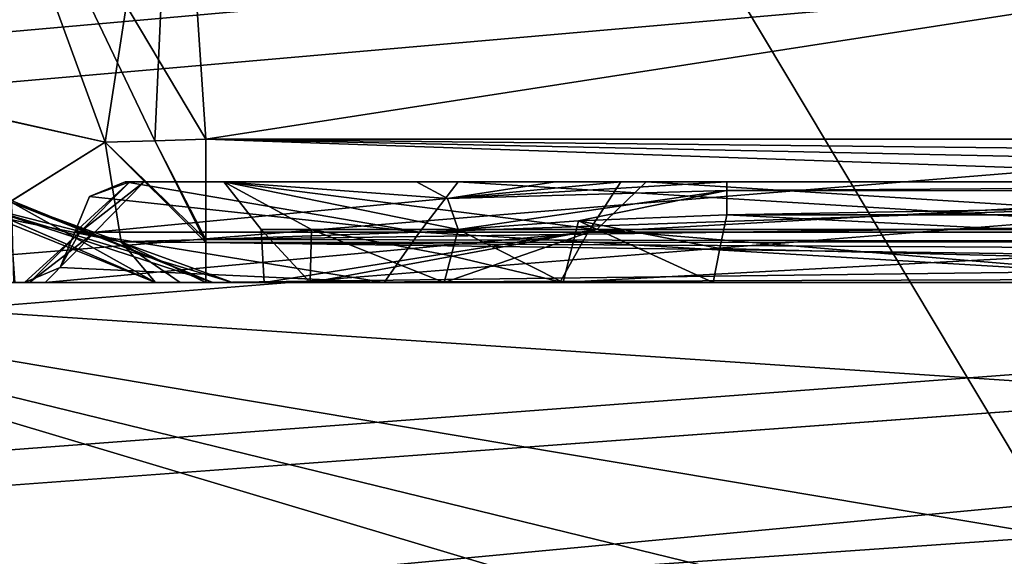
# Model space of a CAD drawing. Header units: inches. Extents: x -10 to 10, y -2.3 to 4.3.
# Tile 485 of 656: x -2.772 to -2.576, y -1.159 to -1.053. Entities that reach past the tile are written whole.
import ezdxf

# ---------------------------------------------------------------- set-up
doc = ezdxf.new("R2010")
doc.units = ezdxf.units.IN
doc.header["$LTSCALE"] = 65.185185
doc.header["$MEASUREMENT"] = 0
for name, color, linetype in [('1047', 7, 'CONTINUOUS'), ('1048', 7, 'CONTINUOUS'), ('10955', 7, 'CONTINUOUS'), ('10964', 7, 'CONTINUOUS'), ('1151', 7, 'CONTINUOUS'), ('11934', 7, 'CONTINUOUS'), ('11946', 7, 'CONTINUOUS'), ('11947', 7, 'CONTINUOUS'), ('11948', 7, 'CONTINUOUS'), ('11949', 7, 'CONTINUOUS'), ('1242', 7, 'CONTINUOUS'), ('12797', 7, 'CONTINUOUS'), ('12798', 7, 'CONTINUOUS'), ('12799', 7, 'CONTINUOUS'), ('12800', 7, 'CONTINUOUS'), ('12801', 7, 'CONTINUOUS'), ('12802', 7, 'CONTINUOUS'), ('12803', 7, 'CONTINUOUS'), ('12804', 7, 'CONTINUOUS'), ('12807', 7, 'CONTINUOUS'), ('12808', 7, 'CONTINUOUS'), ('12809', 7, 'CONTINUOUS'), ('12810', 7, 'CONTINUOUS'), ('12825', 7, 'CONTINUOUS'), ('12826', 7, 'CONTINUOUS'), ('12827', 7, 'CONTINUOUS'), ('12828', 7, 'CONTINUOUS'), ('12829', 7, 'CONTINUOUS'), ('12830', 7, 'CONTINUOUS'), ('12831', 7, 'CONTINUOUS'), ('12832', 7, 'CONTINUOUS'), ('12835', 7, 'CONTINUOUS'), ('12836', 7, 'CONTINUOUS'), ('12837', 7, 'CONTINUOUS'), ('12838', 7, 'CONTINUOUS'), ('1659', 7, 'CONTINUOUS'), ('1664', 7, 'CONTINUOUS'), ('1665', 7, 'CONTINUOUS'), ('1666', 7, 'CONTINUOUS'), ('2371', 7, 'CONTINUOUS'), ('9092', 7, 'CONTINUOUS'), ('9093', 7, 'CONTINUOUS'), ('9094', 7, 'CONTINUOUS'), ('9095', 7, 'CONTINUOUS'), ('9096', 7, 'CONTINUOUS'), ('9097', 7, 'CONTINUOUS'), ('9098', 7, 'CONTINUOUS'), ('9173', 7, 'CONTINUOUS')]:
    doc.layers.add(name, color=color, linetype=linetype)

msp = doc.modelspace()

# ---------------------------------------------------------------- linework, layer by layer
at = {"layer": '1047', "linetype": 'CONTINUOUS'}
for points in [[(-2.10081, -1.105, 3.76837), (-2.86193, -1.105, 3.7639), (-2.86659, -1.105, 3.76837), (-2.10081, -1.105, 3.76837)], [(-2.86193, -1.105, 3.7639), (-2.10081, -1.105, 3.76837), (-2.83861, -1.105, 3.74099), (-2.86193, -1.105, 3.7639)], [(-2.10081, -1.105, 3.76837), (-2.81904, -1.105, 3.7148), (-2.83861, -1.105, 3.74099), (-2.10081, -1.105, 3.76837)], [(-2.81904, -1.105, 3.7148), (-2.10081, -1.105, 3.76837), (-2.78404, -1.105, 3.6809), (-2.81904, -1.105, 3.7148)], [(-2.78404, -1.105, 3.6809), (-2.10081, -1.105, 3.76837), (-2.77289, -1.105, 3.67378), (-2.78404, -1.105, 3.6809)], [(-2.77289, -1.105, 3.67378), (-2.10081, -1.105, 3.76837), (-2.73352, -1.105, 3.65059), (-2.77289, -1.105, 3.67378)], [(-2.74494, -1.105, 3.5077), (-2.72963, -1.105, 3.57837), (-2.74001, -1.105, 3.50641), (-2.74494, -1.105, 3.5077)], [(-2.74001, -1.105, 3.50641), (-2.72963, -1.105, 3.57837), (-2.7349, -1.105, 3.50597), (-2.74001, -1.105, 3.50641)], [(-2.7349, -1.105, 3.50597), (-2.72963, -1.105, 3.57837), (-2.15774, -1.105, 3.65059), (-2.7349, -1.105, 3.50597)], [(-2.15774, -1.105, 3.50597), (-2.7349, -1.105, 3.50597), (-2.15774, -1.105, 3.65059), (-2.15774, -1.105, 3.50597)], [(-2.73352, -1.105, 3.65059), (-2.10081, -1.105, 3.76837), (-2.72963, -1.105, 3.57837), (-2.73352, -1.105, 3.65059)], [(-2.72963, -1.105, 3.57837), (-2.10081, -1.105, 3.76837), (-2.15774, -1.105, 3.65059), (-2.72963, -1.105, 3.57837)]]:
    msp.add_3dface(points, dxfattribs=at)
at = {"layer": '1048', "linetype": 'CONTINUOUS'}
for points in [[(-2.10081, -1.105, -3.7469), (-2.10081, -1.105, -3.76837), (-2.86659, -1.105, -3.76837), (-2.10081, -1.105, -3.7469)], [(-2.10081, -1.105, -3.7469), (-2.86659, -1.105, -3.76837), (-2.11455, -1.105, -3.69974), (-2.10081, -1.105, -3.7469)], [(-2.11455, -1.105, -3.69974), (-2.86659, -1.105, -3.76837), (-2.1328, -1.105, -3.67517), (-2.11455, -1.105, -3.69974)], [(-2.1328, -1.105, -3.67517), (-2.86659, -1.105, -3.76837), (-2.15774, -1.105, -3.65059), (-2.1328, -1.105, -3.67517)], [(-2.15774, -1.105, -3.65059), (-2.86659, -1.105, -3.76837), (-2.15819, -1.105, -3.50599), (-2.15774, -1.105, -3.65059)], [(-2.15819, -1.105, -3.50599), (-2.86659, -1.105, -3.76837), (-2.73352, -1.105, -3.65059), (-2.15819, -1.105, -3.50599)], [(-2.73352, -1.105, -3.65059), (-2.86659, -1.105, -3.76837), (-2.86193, -1.105, -3.7639), (-2.73352, -1.105, -3.65059)], [(-2.83861, -1.105, -3.74099), (-2.73352, -1.105, -3.65059), (-2.86193, -1.105, -3.7639), (-2.83861, -1.105, -3.74099)], [(-2.77311, -1.105, -3.67391), (-2.73352, -1.105, -3.65059), (-2.83861, -1.105, -3.74099), (-2.77311, -1.105, -3.67391)], [(-2.74001, -1.105, -3.50641), (-2.73493, -1.105, -3.50597), (-2.74494, -1.105, -3.5077), (-2.74001, -1.105, -3.50641)], [(-2.74494, -1.105, -3.5077), (-2.73493, -1.105, -3.50597), (-2.72963, -1.105, -3.57837), (-2.74494, -1.105, -3.5077)], [(-2.73493, -1.105, -3.50597), (-2.15819, -1.105, -3.50599), (-2.72963, -1.105, -3.57837), (-2.73493, -1.105, -3.50597)], [(-2.72963, -1.105, -3.57837), (-2.15819, -1.105, -3.50599), (-2.73352, -1.105, -3.65059), (-2.72963, -1.105, -3.57837)]]:
    msp.add_3dface(points, dxfattribs=at)
at = {"layer": '10955', "linetype": 'CONTINUOUS'}
for points in [[(-2.79289, 0.895, 13.9861), (2.79289, 0.895, 13.9861), (-2.79289, -2.305, 13.9861), (-2.79289, 0.895, 13.9861)], [(-2.79289, -2.305, 13.9861), (2.79289, 0.895, 13.9861), (2.79289, -2.305, 13.9861), (-2.79289, -2.305, 13.9861)]]:
    msp.add_3dface(points, dxfattribs=at)
at = {"layer": '10964', "linetype": 'CONTINUOUS'}
for points in [[(-2.79289, -2.305, 14.1431), (2.79289, -2.305, 14.1431), (-2.79289, 0.895, 14.1431), (-2.79289, -2.305, 14.1431)], [(-2.79289, 0.895, 14.1431), (2.79289, -2.305, 14.1431), (2.79289, 0.895, 14.1431), (-2.79289, 0.895, 14.1431)]]:
    msp.add_3dface(points, dxfattribs=at)
at = {"layer": '1151', "linetype": 'CONTINUOUS'}
for points in [[(-8.57837, -1.57343, 4.62775), (8.57837, -1.57343, 4.62775), (-8.52935, -0.63817, 4.57874), (-8.57837, -1.57343, 4.62775)], [(-8.52935, -0.63817, 4.57874), (8.57837, -1.57343, 4.62775), (-7.12257, -0.63817, 4.57874), (-8.52935, -0.63817, 4.57874)], [(-7.12257, -0.63817, 4.57874), (8.57837, -1.57343, 4.62775), (-6.87743, -0.63817, 4.57874), (-7.12257, -0.63817, 4.57874)], [(-6.87743, -0.63817, 4.57874), (8.57837, -1.57343, 4.62775), (-6.10307, -0.63817, 4.57874), (-6.87743, -0.63817, 4.57874)], [(-6.10307, -0.63817, 4.57874), (8.57837, -1.57343, 4.62775), (-5.89693, -0.63817, 4.57874), (-6.10307, -0.63817, 4.57874)], [(-5.89693, -0.63817, 4.57874), (8.57837, -1.57343, 4.62775), (-5.12257, -0.63817, 4.57874), (-5.89693, -0.63817, 4.57874)], [(-5.12257, -0.63817, 4.57874), (8.57837, -1.57343, 4.62775), (-4.87743, -0.63817, 4.57874), (-5.12257, -0.63817, 4.57874)], [(-4.87743, -0.63817, 4.57874), (8.57837, -1.57343, 4.62775), (-4.10307, -0.63817, 4.57874), (-4.87743, -0.63817, 4.57874)], [(8.57837, -1.57343, 4.62775), (-3.89693, -0.63817, 4.57874), (-4.10307, -0.63817, 4.57874), (8.57837, -1.57343, 4.62775)], [(-3.89693, -0.63817, 4.57874), (8.57837, -1.57343, 4.62775), (-3.12257, -0.63817, 4.57874), (-3.89693, -0.63817, 4.57874)], [(-3.12257, -0.63817, 4.57874), (8.57837, -1.57343, 4.62775), (-2.87743, -0.63817, 4.57874), (-3.12257, -0.63817, 4.57874)], [(-2.87743, -0.63817, 4.57874), (8.57837, -1.57343, 4.62775), (-2.10307, -0.63817, 4.57874), (-2.87743, -0.63817, 4.57874)]]:
    msp.add_3dface(points, dxfattribs=at)
at = {"layer": '11934', "linetype": 'CONTINUOUS'}
for points in [[(-2.29298, -1.22838, 4.44433), (-2.31449, -1.57343, 4.42625), (-2.8742, -0.63817, 4.47526), (-2.29298, -1.22838, 4.44433)], [(-2.31449, -1.57343, 4.42625), (-2.82519, -1.57343, 4.42625), (-2.8742, -0.63817, 4.47526), (-2.31449, -1.57343, 4.42625)], [(-2.2697, -0.88341, 4.46241), (-2.29298, -1.22838, 4.44433), (-2.8742, -0.63817, 4.47526), (-2.2697, -0.88341, 4.46241)]]:
    msp.add_3dface(points, dxfattribs=at)
at = {"layer": '11946', "linetype": 'CONTINUOUS'}
for points in [[(-2.77409, -1.08852, 3.64289), (-2.73352, -1.105, 3.65059), (-2.7805, -1.08975, 3.52714), (-2.77409, -1.08852, 3.64289)], [(-2.73352, -1.105, 3.65059), (-2.72963, -1.105, 3.57837), (-2.7805, -1.08975, 3.52714), (-2.73352, -1.105, 3.65059)], [(-2.72963, -1.105, 3.57837), (-2.74494, -1.105, 3.5077), (-2.7805, -1.08975, 3.52714), (-2.72963, -1.105, 3.57837)]]:
    msp.add_3dface(points, dxfattribs=at)
at = {"layer": '11947', "linetype": 'CONTINUOUS'}
msp.add_3dface([(-2.77289, -1.105, 3.67378), (-2.73352, -1.105, 3.65059), (-2.77409, -1.08852, 3.64289), (-2.77289, -1.105, 3.67378)], dxfattribs=at)
at = {"layer": '11948', "linetype": 'CONTINUOUS'}
for points in [[(-2.77818, -1.09165, 3.50823), (-2.75495, -1.07714, 3.4795), (-2.78756, -1.06991, 3.50613), (-2.77818, -1.09165, 3.50823)], [(-2.77818, -1.09165, 3.50823), (-2.75178, -1.09696, 3.48843), (-2.75495, -1.07714, 3.4795), (-2.77818, -1.09165, 3.50823)], [(-2.7805, -1.08975, 3.52714), (-2.74494, -1.105, 3.5077), (-2.77818, -1.09165, 3.50823), (-2.7805, -1.08975, 3.52714)], [(-2.77818, -1.09165, 3.50823), (-2.74494, -1.105, 3.5077), (-2.75178, -1.09696, 3.48843), (-2.77818, -1.09165, 3.50823)]]:
    msp.add_3dface(points, dxfattribs=at)
at = {"layer": '11949', "linetype": 'CONTINUOUS'}
for points in [[(-2.74508, -1.07688, 3.4769), (-2.75495, -1.07714, 3.4795), (-2.7349, -1.09647, 3.48502), (-2.74508, -1.07688, 3.4769)], [(-2.7349, -1.07657, 3.47601), (-2.74508, -1.07688, 3.4769), (-2.7349, -1.09647, 3.48502), (-2.7349, -1.07657, 3.47601)], [(-2.75495, -1.07714, 3.4795), (-2.75178, -1.09696, 3.48843), (-2.7349, -1.09647, 3.48502), (-2.75495, -1.07714, 3.4795)], [(-2.75178, -1.09696, 3.48843), (-2.7349, -1.105, 3.50597), (-2.7349, -1.09647, 3.48502), (-2.75178, -1.09696, 3.48843)], [(-2.74494, -1.105, 3.5077), (-2.7349, -1.105, 3.50597), (-2.75178, -1.09696, 3.48843), (-2.74494, -1.105, 3.5077)], [(-2.74494, -1.105, 3.5077), (-2.74001, -1.105, 3.50641), (-2.7349, -1.105, 3.50597), (-2.74494, -1.105, 3.5077)]]:
    msp.add_3dface(points, dxfattribs=at)
at = {"layer": '1242', "linetype": 'CONTINUOUS'}
for points in [[(-1.89693, -0.63817, -4.57874), (-8.57837, -1.57343, -4.62775), (-1.93761, -0.62096, -4.57784), (-1.89693, -0.63817, -4.57874)], [(-1.93761, -0.62096, -4.57784), (-8.57837, -1.57343, -4.62775), (-2.10307, -0.63817, -4.57874), (-1.93761, -0.62096, -4.57784)], [(8.57837, -1.57343, -4.62775), (-8.57837, -1.57343, -4.62775), (8.52935, -0.63817, -4.57874), (8.57837, -1.57343, -4.62775)], [(5.89693, -0.63817, -4.57874), (-8.57837, -1.57343, -4.62775), (5.12257, -0.63817, -4.57874), (5.89693, -0.63817, -4.57874)], [(-8.57837, -1.57343, -4.62775), (5.89693, -0.63817, -4.57874), (6.10307, -0.63817, -4.57874), (-8.57837, -1.57343, -4.62775)], [(5.12257, -0.63817, -4.57874), (-8.57837, -1.57343, -4.62775), (4.87743, -0.63817, -4.57874), (5.12257, -0.63817, -4.57874)], [(4.87743, -0.63817, -4.57874), (-8.57837, -1.57343, -4.62775), (4.10307, -0.63817, -4.57874), (4.87743, -0.63817, -4.57874)], [(4.10307, -0.63817, -4.57874), (-8.57837, -1.57343, -4.62775), (3.89693, -0.63817, -4.57874), (4.10307, -0.63817, -4.57874)], [(3.89693, -0.63817, -4.57874), (-8.57837, -1.57343, -4.62775), (3.12257, -0.63817, -4.57874), (3.89693, -0.63817, -4.57874)], [(3.12257, -0.63817, -4.57874), (-8.57837, -1.57343, -4.62775), (2.87743, -0.63817, -4.57874), (3.12257, -0.63817, -4.57874)], [(2.87743, -0.63817, -4.57874), (-8.57837, -1.57343, -4.62775), (2.10307, -0.63817, -4.57874), (2.87743, -0.63817, -4.57874)], [(2.10307, -0.63817, -4.57874), (-8.57837, -1.57343, -4.62775), (1.89693, -0.63817, -4.57874), (2.10307, -0.63817, -4.57874)], [(1.89693, -0.63817, -4.57874), (-8.57837, -1.57343, -4.62775), (-1.89693, -0.63817, -4.57874), (1.89693, -0.63817, -4.57874)], [(-2.10307, -0.63817, -4.57874), (-8.57837, -1.57343, -4.62775), (-2.87743, -0.63817, -4.57874), (-2.10307, -0.63817, -4.57874)], [(8.52935, -0.63817, -4.57874), (-8.57837, -1.57343, -4.62775), (7.12257, -0.63817, -4.57874), (8.52935, -0.63817, -4.57874)], [(7.12257, -0.63817, -4.57874), (-8.57837, -1.57343, -4.62775), (6.87743, -0.63817, -4.57874), (7.12257, -0.63817, -4.57874)], [(6.87743, -0.63817, -4.57874), (-8.57837, -1.57343, -4.62775), (6.10307, -0.63817, -4.57874), (6.87743, -0.63817, -4.57874)]]:
    msp.add_3dface(points, dxfattribs=at)
at = {"layer": '12797', "linetype": 'CONTINUOUS'}
for points in [[(-2.7139, -1.09448, 1.73479), (-2.68478, -1.09448, 1.67452), (-2.73137, -1.085, 1.83503), (-2.7139, -1.09448, 1.73479)], [(-2.73137, -1.085, 1.83503), (-2.68478, -1.09448, 1.67452), (-2.68688, -1.08832, 1.67308), (-2.73137, -1.085, 1.83503)], [(-2.72391, -1.09448, 1.80097), (-2.7139, -1.09448, 1.73479), (-2.73137, -1.085, 1.83503), (-2.72391, -1.09448, 1.80097)], [(-2.65717, -1.09448, 1.96045), (-2.72391, -1.09448, 1.80097), (-2.73137, -1.085, 1.83503), (-2.65717, -1.09448, 1.96045)], [(-2.64738, -1.085, 1.98252), (-2.65717, -1.09448, 1.96045), (-2.73137, -1.085, 1.83503), (-2.64738, -1.085, 1.98252)], [(-2.69302, -1.085, 1.66888), (-2.73137, -1.085, 1.83503), (-2.68688, -1.08832, 1.67308), (-2.69302, -1.085, 1.66888)], [(-2.49674, -1.09448, 2.02486), (-2.65717, -1.09448, 1.96045), (-2.64738, -1.085, 1.98252), (-2.49674, -1.09448, 2.02486)], [(-2.48577, -1.085, 2.0344), (-2.49674, -1.09448, 2.02486), (-2.64738, -1.085, 1.98252), (-2.48577, -1.085, 2.0344)]]:
    msp.add_3dface(points, dxfattribs=at)
at = {"layer": '12798', "linetype": 'CONTINUOUS'}
for points in [[(-2.7139, -1.09448, 1.73479), (-2.72391, -1.09448, 1.80097), (-2.71421, -1.105, 1.73772), (-2.7139, -1.09448, 1.73479)], [(-2.72391, -1.09448, 1.80097), (-2.65717, -1.09448, 1.96045), (-2.72336, -1.105, 1.80097), (-2.72391, -1.09448, 1.80097)], [(-2.72391, -1.09448, 1.80097), (-2.72336, -1.105, 1.80097), (-2.71421, -1.105, 1.73772), (-2.72391, -1.09448, 1.80097)], [(-2.72336, -1.105, 1.80097), (-2.65717, -1.09448, 1.96045), (-2.71421, -1.105, 1.86423), (-2.72336, -1.105, 1.80097)], [(-2.68753, -1.105, 1.67964), (-2.7139, -1.09448, 1.73479), (-2.71421, -1.105, 1.73772), (-2.68753, -1.105, 1.67964)], [(-2.71421, -1.105, 1.86423), (-2.65717, -1.09448, 1.96045), (-2.68753, -1.105, 1.92231), (-2.71421, -1.105, 1.86423)], [(-2.68478, -1.09448, 1.67452), (-2.7139, -1.09448, 1.73479), (-2.68617, -1.09972, 1.67707), (-2.68478, -1.09448, 1.67452)], [(-2.68617, -1.09972, 1.67707), (-2.7139, -1.09448, 1.73479), (-2.68753, -1.105, 1.67964), (-2.68617, -1.09972, 1.67707)], [(-2.68753, -1.105, 1.92231), (-2.65717, -1.09448, 1.96045), (-2.53092, -1.105, 2.02214), (-2.68753, -1.105, 1.92231)], [(-2.65717, -1.09448, 1.96045), (-2.49674, -1.09448, 2.02486), (-2.53092, -1.105, 2.02214), (-2.65717, -1.09448, 1.96045)]]:
    msp.add_3dface(points, dxfattribs=at)
at = {"layer": '12799', "linetype": 'CONTINUOUS'}
for points in [[(-2.72336, -1.105, 1.80097), (-2.71421, -1.105, 1.86423), (-2.771, -1.105, 1.79903), (-2.72336, -1.105, 1.80097)], [(-2.76997, -1.105, 1.77539), (-2.72336, -1.105, 1.80097), (-2.771, -1.105, 1.79903), (-2.76997, -1.105, 1.77539)], [(-2.71421, -1.105, 1.86423), (-2.68753, -1.105, 1.92231), (-2.771, -1.105, 1.79903), (-2.71421, -1.105, 1.86423)], [(-2.771, -1.105, 1.79903), (-2.68753, -1.105, 1.92231), (-2.69946, -1.105, 1.98243), (-2.771, -1.105, 1.79903)], [(-2.76688, -1.105, 1.75194), (-2.72336, -1.105, 1.80097), (-2.76997, -1.105, 1.77539), (-2.76688, -1.105, 1.75194)], [(-2.71421, -1.105, 1.73772), (-2.72336, -1.105, 1.80097), (-2.76688, -1.105, 1.75194), (-2.71421, -1.105, 1.73772)], [(-2.66455, -1.105, 1.58375), (-2.71421, -1.105, 1.73772), (-2.76688, -1.105, 1.75194), (-2.66455, -1.105, 1.58375)], [(-2.68753, -1.105, 1.67964), (-2.71421, -1.105, 1.73772), (-2.66455, -1.105, 1.58375), (-2.68753, -1.105, 1.67964)], [(-2.68753, -1.105, 1.92231), (-2.53092, -1.105, 2.02214), (-2.69946, -1.105, 1.98243), (-2.68753, -1.105, 1.92231)], [(-2.69946, -1.105, 1.98243), (-2.53092, -1.105, 2.02214), (-2.52364, -1.105, 2.06892), (-2.69946, -1.105, 1.98243)], [(-2.68753, -1.105, 1.67964), (-2.66455, -1.105, 1.58375), (-2.66388, -1.105, 1.65741), (-2.68753, -1.105, 1.67964)], [(-2.47636, -1.105, 1.52913), (-2.30054, -1.105, 1.61563), (-2.66455, -1.105, 1.58375), (-2.47636, -1.105, 1.52913)], [(-2.66455, -1.105, 1.58375), (-2.30054, -1.105, 1.61563), (-2.36597, -1.105, 1.64948), (-2.66455, -1.105, 1.58375)], [(-2.66388, -1.105, 1.65741), (-2.66455, -1.105, 1.58375), (-2.63403, -1.105, 1.64948), (-2.66388, -1.105, 1.65741)], [(-2.63403, -1.105, 1.64948), (-2.66455, -1.105, 1.58375), (-2.36597, -1.105, 1.64948), (-2.63403, -1.105, 1.64948)]]:
    msp.add_3dface(points, dxfattribs=at)
at = {"layer": '12800', "linetype": 'CONTINUOUS'}
for points in [[(-2.76997, -1.105, 1.77539), (-2.771, -1.105, 1.79903), (-2.76001, -1.095, 1.77626), (-2.76997, -1.105, 1.77539)], [(-2.76001, -1.095, 1.77626), (-2.771, -1.105, 1.79903), (-2.76393, -1.10207, 1.79903), (-2.76001, -1.095, 1.77626)], [(-2.76688, -1.105, 1.75194), (-2.76997, -1.105, 1.77539), (-2.75703, -1.095, 1.75368), (-2.76688, -1.105, 1.75194)], [(-2.75703, -1.095, 1.75368), (-2.76997, -1.105, 1.77539), (-2.76001, -1.095, 1.77626), (-2.75703, -1.095, 1.75368)], [(-2.66455, -1.105, 1.58375), (-2.76688, -1.105, 1.75194), (-2.65887, -1.095, 1.59195), (-2.66455, -1.105, 1.58375)], [(-2.65887, -1.095, 1.59195), (-2.76688, -1.105, 1.75194), (-2.75703, -1.095, 1.75368), (-2.65887, -1.095, 1.59195)], [(-2.761, -1.095, 1.79903), (-2.76001, -1.095, 1.77626), (-2.76393, -1.10207, 1.79903), (-2.761, -1.095, 1.79903)], [(-2.47636, -1.105, 1.52913), (-2.66455, -1.105, 1.58375), (-2.47724, -1.095, 1.53902), (-2.47636, -1.105, 1.52913)], [(-2.47724, -1.095, 1.53902), (-2.66455, -1.105, 1.58375), (-2.65887, -1.095, 1.59195), (-2.47724, -1.095, 1.53902)]]:
    msp.add_3dface(points, dxfattribs=at)
at = {"layer": '12801', "linetype": 'CONTINUOUS'}
for points in [[(-2.69946, -1.105, 1.98243), (-2.761, -1.095, 1.79903), (-2.76393, -1.10207, 1.79903), (-2.69946, -1.105, 1.98243)], [(-2.761, -1.095, 1.79903), (-2.69946, -1.105, 1.98243), (-2.69243, -1.095, 1.97535), (-2.761, -1.095, 1.79903)], [(-2.69946, -1.105, 1.98243), (-2.52364, -1.105, 2.06892), (-2.69243, -1.095, 1.97535), (-2.69946, -1.105, 1.98243)], [(-2.69243, -1.095, 1.97535), (-2.52364, -1.105, 2.06892), (-2.52276, -1.095, 2.05903), (-2.69243, -1.095, 1.97535)], [(-2.771, -1.105, 1.79903), (-2.69946, -1.105, 1.98243), (-2.76393, -1.10207, 1.79903), (-2.771, -1.105, 1.79903)]]:
    msp.add_3dface(points, dxfattribs=at)
at = {"layer": '12802', "linetype": 'CONTINUOUS'}
for points in [[(-2.75807, -1.08793, 1.79903), (-2.69243, -1.095, 1.97535), (-2.751, -1.085, 1.79903), (-2.75807, -1.08793, 1.79903)], [(-2.751, -1.085, 1.79903), (-2.69243, -1.095, 1.97535), (-2.68473, -1.085, 1.9689), (-2.751, -1.085, 1.79903)], [(-2.69243, -1.095, 1.97535), (-2.52276, -1.095, 2.05903), (-2.68473, -1.085, 1.9689), (-2.69243, -1.095, 1.97535)], [(-2.68473, -1.085, 1.9689), (-2.52276, -1.095, 2.05903), (-2.52187, -1.085, 2.049), (-2.68473, -1.085, 1.9689)], [(-2.761, -1.095, 1.79903), (-2.69243, -1.095, 1.97535), (-2.75807, -1.08793, 1.79903), (-2.761, -1.095, 1.79903)]]:
    msp.add_3dface(points, dxfattribs=at)
at = {"layer": '12803', "linetype": 'CONTINUOUS'}
for points in [[(-2.76001, -1.095, 1.77626), (-2.761, -1.095, 1.79903), (-2.75004, -1.085, 1.77714), (-2.76001, -1.095, 1.77626)], [(-2.761, -1.095, 1.79903), (-2.75807, -1.08793, 1.79903), (-2.75004, -1.085, 1.77714), (-2.761, -1.095, 1.79903)], [(-2.75703, -1.095, 1.75368), (-2.76001, -1.095, 1.77626), (-2.74718, -1.085, 1.75541), (-2.75703, -1.095, 1.75368)], [(-2.74718, -1.085, 1.75541), (-2.76001, -1.095, 1.77626), (-2.75004, -1.085, 1.77714), (-2.74718, -1.085, 1.75541)], [(-2.75807, -1.08793, 1.79903), (-2.751, -1.085, 1.79903), (-2.75004, -1.085, 1.77714), (-2.75807, -1.08793, 1.79903)], [(-2.65887, -1.095, 1.59195), (-2.75703, -1.095, 1.75368), (-2.65242, -1.085, 1.59964), (-2.65887, -1.095, 1.59195)], [(-2.65242, -1.085, 1.59964), (-2.75703, -1.095, 1.75368), (-2.74718, -1.085, 1.75541), (-2.65242, -1.085, 1.59964)], [(-2.47724, -1.095, 1.53902), (-2.65887, -1.095, 1.59195), (-2.47813, -1.085, 1.54905), (-2.47724, -1.095, 1.53902)], [(-2.47813, -1.085, 1.54905), (-2.65887, -1.095, 1.59195), (-2.65242, -1.085, 1.59964), (-2.47813, -1.085, 1.54905)]]:
    msp.add_3dface(points, dxfattribs=at)
at = {"layer": '12804', "linetype": 'CONTINUOUS'}
for points in [[(-2.73137, -1.085, 1.83503), (-2.69302, -1.085, 1.66888), (-2.751, -1.085, 1.79903), (-2.73137, -1.085, 1.83503)], [(-2.73137, -1.085, 1.83503), (-2.751, -1.085, 1.79903), (-2.68473, -1.085, 1.9689), (-2.73137, -1.085, 1.83503)], [(-2.751, -1.085, 1.79903), (-2.69302, -1.085, 1.66888), (-2.75004, -1.085, 1.77714), (-2.751, -1.085, 1.79903)], [(-2.69302, -1.085, 1.66888), (-2.74718, -1.085, 1.75541), (-2.75004, -1.085, 1.77714), (-2.69302, -1.085, 1.66888)], [(-2.69302, -1.085, 1.66888), (-2.65242, -1.085, 1.59964), (-2.74718, -1.085, 1.75541), (-2.69302, -1.085, 1.66888)], [(-2.64738, -1.085, 1.98252), (-2.73137, -1.085, 1.83503), (-2.68473, -1.085, 1.9689), (-2.64738, -1.085, 1.98252)], [(-2.65242, -1.085, 1.59964), (-2.69302, -1.085, 1.66888), (-2.66547, -1.085, 1.64401), (-2.65242, -1.085, 1.59964)], [(-2.64738, -1.085, 1.98252), (-2.68473, -1.085, 1.9689), (-2.52187, -1.085, 2.049), (-2.64738, -1.085, 1.98252)], [(-2.63131, -1.085, 1.6352), (-2.65242, -1.085, 1.59964), (-2.66547, -1.085, 1.64401), (-2.63131, -1.085, 1.6352)], [(-2.31527, -1.085, 1.62915), (-2.47813, -1.085, 1.54905), (-2.65242, -1.085, 1.59964), (-2.31527, -1.085, 1.62915)], [(-2.31527, -1.085, 1.62915), (-2.65242, -1.085, 1.59964), (-2.63131, -1.085, 1.6352), (-2.31527, -1.085, 1.62915)], [(-2.48577, -1.085, 2.0344), (-2.64738, -1.085, 1.98252), (-2.52187, -1.085, 2.049), (-2.48577, -1.085, 2.0344)], [(-2.36869, -1.085, 1.6352), (-2.31527, -1.085, 1.62915), (-2.63131, -1.085, 1.6352), (-2.36869, -1.085, 1.6352)]]:
    msp.add_3dface(points, dxfattribs=at)
at = {"layer": '12807', "linetype": 'CONTINUOUS'}
for points in [[(-2.6327, -1.09828, 1.64703), (-2.36597, -1.105, 1.64948), (-2.63131, -1.09158, 1.64459), (-2.6327, -1.09828, 1.64703)], [(-2.36597, -1.105, 1.64948), (-2.36869, -1.09158, 1.64459), (-2.63131, -1.09158, 1.64459), (-2.36597, -1.105, 1.64948)], [(-2.63403, -1.105, 1.64948), (-2.36597, -1.105, 1.64948), (-2.6327, -1.09828, 1.64703), (-2.63403, -1.105, 1.64948)]]:
    msp.add_3dface(points, dxfattribs=at)
at = {"layer": '12808', "linetype": 'CONTINUOUS'}
for points in [[(-2.6327, -1.09828, 1.64703), (-2.63131, -1.09158, 1.64459), (-2.66081, -1.0928, 1.65255), (-2.6327, -1.09828, 1.64703)], [(-2.68478, -1.09448, 1.67452), (-2.68617, -1.09972, 1.67707), (-2.66388, -1.105, 1.65741), (-2.68478, -1.09448, 1.67452)], [(-2.68478, -1.09448, 1.67452), (-2.66388, -1.105, 1.65741), (-2.66081, -1.0928, 1.65255), (-2.68478, -1.09448, 1.67452)], [(-2.66388, -1.105, 1.65741), (-2.63403, -1.105, 1.64948), (-2.66081, -1.0928, 1.65255), (-2.66388, -1.105, 1.65741)], [(-2.63403, -1.105, 1.64948), (-2.6327, -1.09828, 1.64703), (-2.66081, -1.0928, 1.65255), (-2.63403, -1.105, 1.64948)], [(-2.68617, -1.09972, 1.67707), (-2.68753, -1.105, 1.67964), (-2.66388, -1.105, 1.65741), (-2.68617, -1.09972, 1.67707)]]:
    msp.add_3dface(points, dxfattribs=at)
at = {"layer": '12809', "linetype": 'CONTINUOUS'}
for points in [[(-2.69302, -1.085, 1.66888), (-2.68688, -1.08832, 1.67308), (-2.66547, -1.085, 1.64401), (-2.69302, -1.085, 1.66888)], [(-2.68688, -1.08832, 1.67308), (-2.63131, -1.085, 1.6352), (-2.66547, -1.085, 1.64401), (-2.68688, -1.08832, 1.67308)], [(-2.63131, -1.085, 1.6352), (-2.68688, -1.08832, 1.67308), (-2.63131, -1.08677, 1.64088), (-2.63131, -1.085, 1.6352)], [(-2.68688, -1.08832, 1.67308), (-2.68478, -1.09448, 1.67452), (-2.63131, -1.08677, 1.64088), (-2.68688, -1.08832, 1.67308)], [(-2.68478, -1.09448, 1.67452), (-2.66081, -1.0928, 1.65255), (-2.63131, -1.08677, 1.64088), (-2.68478, -1.09448, 1.67452)], [(-2.66081, -1.0928, 1.65255), (-2.63131, -1.09158, 1.64459), (-2.63131, -1.08677, 1.64088), (-2.66081, -1.0928, 1.65255)]]:
    msp.add_3dface(points, dxfattribs=at)
at = {"layer": '12810', "linetype": 'CONTINUOUS'}
for points in [[(-2.36869, -1.085, 1.6352), (-2.63131, -1.085, 1.6352), (-2.63131, -1.08677, 1.64088), (-2.36869, -1.085, 1.6352)], [(-2.36869, -1.08685, 1.641), (-2.36869, -1.085, 1.6352), (-2.63131, -1.08677, 1.64088), (-2.36869, -1.08685, 1.641)], [(-2.63131, -1.09158, 1.64459), (-2.36869, -1.08685, 1.641), (-2.63131, -1.08677, 1.64088), (-2.63131, -1.09158, 1.64459)], [(-2.36869, -1.09158, 1.64459), (-2.36869, -1.08685, 1.641), (-2.63131, -1.09158, 1.64459), (-2.36869, -1.09158, 1.64459)]]:
    msp.add_3dface(points, dxfattribs=at)
at = {"layer": '12825', "linetype": 'CONTINUOUS'}
for points in [[(-2.7139, -1.09448, -1.86521), (-2.68478, -1.09448, -1.92548), (-2.73137, -1.085, -1.76497), (-2.7139, -1.09448, -1.86521)], [(-2.73137, -1.085, -1.76497), (-2.68478, -1.09448, -1.92548), (-2.68688, -1.08832, -1.92692), (-2.73137, -1.085, -1.76497)], [(-2.72391, -1.09448, -1.79903), (-2.7139, -1.09448, -1.86521), (-2.73137, -1.085, -1.76497), (-2.72391, -1.09448, -1.79903)], [(-2.65717, -1.09448, -1.63955), (-2.72391, -1.09448, -1.79903), (-2.73137, -1.085, -1.76497), (-2.65717, -1.09448, -1.63955)], [(-2.64738, -1.085, -1.61748), (-2.65717, -1.09448, -1.63955), (-2.73137, -1.085, -1.76497), (-2.64738, -1.085, -1.61748)], [(-2.69302, -1.085, -1.93112), (-2.73137, -1.085, -1.76497), (-2.68688, -1.08832, -1.92692), (-2.69302, -1.085, -1.93112)], [(-2.49674, -1.09448, -1.57514), (-2.65717, -1.09448, -1.63955), (-2.64738, -1.085, -1.61748), (-2.49674, -1.09448, -1.57514)], [(-2.48577, -1.085, -1.5656), (-2.49674, -1.09448, -1.57514), (-2.64738, -1.085, -1.61748), (-2.48577, -1.085, -1.5656)]]:
    msp.add_3dface(points, dxfattribs=at)
at = {"layer": '12826', "linetype": 'CONTINUOUS'}
for points in [[(-2.7139, -1.09448, -1.86521), (-2.72391, -1.09448, -1.79903), (-2.71421, -1.105, -1.86228), (-2.7139, -1.09448, -1.86521)], [(-2.72391, -1.09448, -1.79903), (-2.65717, -1.09448, -1.63955), (-2.72336, -1.105, -1.79903), (-2.72391, -1.09448, -1.79903)], [(-2.72391, -1.09448, -1.79903), (-2.72336, -1.105, -1.79903), (-2.71421, -1.105, -1.86228), (-2.72391, -1.09448, -1.79903)], [(-2.72336, -1.105, -1.79903), (-2.65717, -1.09448, -1.63955), (-2.71421, -1.105, -1.73577), (-2.72336, -1.105, -1.79903)], [(-2.68753, -1.105, -1.92036), (-2.7139, -1.09448, -1.86521), (-2.71421, -1.105, -1.86228), (-2.68753, -1.105, -1.92036)], [(-2.71421, -1.105, -1.73577), (-2.65717, -1.09448, -1.63955), (-2.68753, -1.105, -1.67769), (-2.71421, -1.105, -1.73577)], [(-2.68478, -1.09448, -1.92548), (-2.7139, -1.09448, -1.86521), (-2.68617, -1.09972, -1.92293), (-2.68478, -1.09448, -1.92548)], [(-2.68617, -1.09972, -1.92293), (-2.7139, -1.09448, -1.86521), (-2.68753, -1.105, -1.92036), (-2.68617, -1.09972, -1.92293)], [(-2.68753, -1.105, -1.67769), (-2.65717, -1.09448, -1.63955), (-2.53092, -1.105, -1.57786), (-2.68753, -1.105, -1.67769)], [(-2.65717, -1.09448, -1.63955), (-2.49674, -1.09448, -1.57514), (-2.53092, -1.105, -1.57786), (-2.65717, -1.09448, -1.63955)]]:
    msp.add_3dface(points, dxfattribs=at)
at = {"layer": '12827', "linetype": 'CONTINUOUS'}
for points in [[(-2.72336, -1.105, -1.79903), (-2.71421, -1.105, -1.73577), (-2.771, -1.105, -1.79903), (-2.72336, -1.105, -1.79903)], [(-2.76997, -1.105, -1.82266), (-2.72336, -1.105, -1.79903), (-2.771, -1.105, -1.79903), (-2.76997, -1.105, -1.82266)], [(-2.71421, -1.105, -1.73577), (-2.68753, -1.105, -1.67769), (-2.771, -1.105, -1.79903), (-2.71421, -1.105, -1.73577)], [(-2.771, -1.105, -1.79903), (-2.68753, -1.105, -1.67769), (-2.69946, -1.105, -1.61563), (-2.771, -1.105, -1.79903)], [(-2.76688, -1.105, -1.84611), (-2.72336, -1.105, -1.79903), (-2.76997, -1.105, -1.82266), (-2.76688, -1.105, -1.84611)], [(-2.71421, -1.105, -1.86228), (-2.72336, -1.105, -1.79903), (-2.76688, -1.105, -1.84611), (-2.71421, -1.105, -1.86228)], [(-2.66455, -1.105, -2.0143), (-2.71421, -1.105, -1.86228), (-2.76688, -1.105, -1.84611), (-2.66455, -1.105, -2.0143)], [(-2.68753, -1.105, -1.92036), (-2.71421, -1.105, -1.86228), (-2.66455, -1.105, -2.0143), (-2.68753, -1.105, -1.92036)], [(-2.68753, -1.105, -1.67769), (-2.53092, -1.105, -1.57786), (-2.69946, -1.105, -1.61563), (-2.68753, -1.105, -1.67769)], [(-2.69946, -1.105, -1.61563), (-2.53092, -1.105, -1.57786), (-2.52364, -1.105, -1.52913), (-2.69946, -1.105, -1.61563)], [(-2.68753, -1.105, -1.92036), (-2.66455, -1.105, -2.0143), (-2.66388, -1.105, -1.94259), (-2.68753, -1.105, -1.92036)], [(-2.47636, -1.105, -2.06892), (-2.30054, -1.105, -1.98243), (-2.66455, -1.105, -2.0143), (-2.47636, -1.105, -2.06892)], [(-2.66455, -1.105, -2.0143), (-2.30054, -1.105, -1.98243), (-2.36597, -1.105, -1.95052), (-2.66455, -1.105, -2.0143)], [(-2.66388, -1.105, -1.94259), (-2.66455, -1.105, -2.0143), (-2.63403, -1.105, -1.95052), (-2.66388, -1.105, -1.94259)], [(-2.63403, -1.105, -1.95052), (-2.66455, -1.105, -2.0143), (-2.36597, -1.105, -1.95052), (-2.63403, -1.105, -1.95052)]]:
    msp.add_3dface(points, dxfattribs=at)
at = {"layer": '12828', "linetype": 'CONTINUOUS'}
for points in [[(-2.76997, -1.105, -1.82266), (-2.771, -1.105, -1.79903), (-2.76001, -1.095, -1.82179), (-2.76997, -1.105, -1.82266)], [(-2.76001, -1.095, -1.82179), (-2.771, -1.105, -1.79903), (-2.76393, -1.10207, -1.79903), (-2.76001, -1.095, -1.82179)], [(-2.76688, -1.105, -1.84611), (-2.76997, -1.105, -1.82266), (-2.75703, -1.095, -1.84438), (-2.76688, -1.105, -1.84611)], [(-2.75703, -1.095, -1.84438), (-2.76997, -1.105, -1.82266), (-2.76001, -1.095, -1.82179), (-2.75703, -1.095, -1.84438)], [(-2.66455, -1.105, -2.0143), (-2.76688, -1.105, -1.84611), (-2.65887, -1.095, -2.0061), (-2.66455, -1.105, -2.0143)], [(-2.65887, -1.095, -2.0061), (-2.76688, -1.105, -1.84611), (-2.75703, -1.095, -1.84438), (-2.65887, -1.095, -2.0061)], [(-2.761, -1.095, -1.79903), (-2.76001, -1.095, -1.82179), (-2.76393, -1.10207, -1.79903), (-2.761, -1.095, -1.79903)], [(-2.47636, -1.105, -2.06892), (-2.66455, -1.105, -2.0143), (-2.47724, -1.095, -2.05903), (-2.47636, -1.105, -2.06892)], [(-2.47724, -1.095, -2.05903), (-2.66455, -1.105, -2.0143), (-2.65887, -1.095, -2.0061), (-2.47724, -1.095, -2.05903)]]:
    msp.add_3dface(points, dxfattribs=at)
at = {"layer": '12829', "linetype": 'CONTINUOUS'}
for points in [[(-2.69946, -1.105, -1.61563), (-2.761, -1.095, -1.79903), (-2.76393, -1.10207, -1.79903), (-2.69946, -1.105, -1.61563)], [(-2.761, -1.095, -1.79903), (-2.69946, -1.105, -1.61563), (-2.69243, -1.095, -1.6227), (-2.761, -1.095, -1.79903)], [(-2.69946, -1.105, -1.61563), (-2.52364, -1.105, -1.52913), (-2.69243, -1.095, -1.6227), (-2.69946, -1.105, -1.61563)], [(-2.69243, -1.095, -1.6227), (-2.52364, -1.105, -1.52913), (-2.52276, -1.095, -1.53902), (-2.69243, -1.095, -1.6227)], [(-2.771, -1.105, -1.79903), (-2.69946, -1.105, -1.61563), (-2.76393, -1.10207, -1.79903), (-2.771, -1.105, -1.79903)]]:
    msp.add_3dface(points, dxfattribs=at)
at = {"layer": '12830', "linetype": 'CONTINUOUS'}
for points in [[(-2.75807, -1.08793, -1.79903), (-2.69243, -1.095, -1.6227), (-2.751, -1.085, -1.79903), (-2.75807, -1.08793, -1.79903)], [(-2.751, -1.085, -1.79903), (-2.69243, -1.095, -1.6227), (-2.68473, -1.085, -1.62915), (-2.751, -1.085, -1.79903)], [(-2.69243, -1.095, -1.6227), (-2.52276, -1.095, -1.53902), (-2.68473, -1.085, -1.62915), (-2.69243, -1.095, -1.6227)], [(-2.68473, -1.085, -1.62915), (-2.52276, -1.095, -1.53902), (-2.52187, -1.085, -1.54905), (-2.68473, -1.085, -1.62915)], [(-2.761, -1.095, -1.79903), (-2.69243, -1.095, -1.6227), (-2.75807, -1.08793, -1.79903), (-2.761, -1.095, -1.79903)]]:
    msp.add_3dface(points, dxfattribs=at)
at = {"layer": '12831', "linetype": 'CONTINUOUS'}
for points in [[(-2.76001, -1.095, -1.82179), (-2.761, -1.095, -1.79903), (-2.75004, -1.085, -1.82091), (-2.76001, -1.095, -1.82179)], [(-2.761, -1.095, -1.79903), (-2.75807, -1.08793, -1.79903), (-2.75004, -1.085, -1.82091), (-2.761, -1.095, -1.79903)], [(-2.75703, -1.095, -1.84438), (-2.76001, -1.095, -1.82179), (-2.74718, -1.085, -1.84264), (-2.75703, -1.095, -1.84438)], [(-2.74718, -1.085, -1.84264), (-2.76001, -1.095, -1.82179), (-2.75004, -1.085, -1.82091), (-2.74718, -1.085, -1.84264)], [(-2.75807, -1.08793, -1.79903), (-2.751, -1.085, -1.79903), (-2.75004, -1.085, -1.82091), (-2.75807, -1.08793, -1.79903)], [(-2.65887, -1.095, -2.0061), (-2.75703, -1.095, -1.84438), (-2.65242, -1.085, -1.99841), (-2.65887, -1.095, -2.0061)], [(-2.65242, -1.085, -1.99841), (-2.75703, -1.095, -1.84438), (-2.74718, -1.085, -1.84264), (-2.65242, -1.085, -1.99841)], [(-2.47724, -1.095, -2.05903), (-2.65887, -1.095, -2.0061), (-2.47813, -1.085, -2.049), (-2.47724, -1.095, -2.05903)], [(-2.47813, -1.085, -2.049), (-2.65887, -1.095, -2.0061), (-2.65242, -1.085, -1.99841), (-2.47813, -1.085, -2.049)]]:
    msp.add_3dface(points, dxfattribs=at)
at = {"layer": '12832', "linetype": 'CONTINUOUS'}
for points in [[(-2.73137, -1.085, -1.76497), (-2.69302, -1.085, -1.93112), (-2.751, -1.085, -1.79903), (-2.73137, -1.085, -1.76497)], [(-2.73137, -1.085, -1.76497), (-2.751, -1.085, -1.79903), (-2.68473, -1.085, -1.62915), (-2.73137, -1.085, -1.76497)], [(-2.751, -1.085, -1.79903), (-2.69302, -1.085, -1.93112), (-2.75004, -1.085, -1.82091), (-2.751, -1.085, -1.79903)], [(-2.69302, -1.085, -1.93112), (-2.74718, -1.085, -1.84264), (-2.75004, -1.085, -1.82091), (-2.69302, -1.085, -1.93112)], [(-2.69302, -1.085, -1.93112), (-2.65242, -1.085, -1.99841), (-2.74718, -1.085, -1.84264), (-2.69302, -1.085, -1.93112)], [(-2.64738, -1.085, -1.61748), (-2.73137, -1.085, -1.76497), (-2.68473, -1.085, -1.62915), (-2.64738, -1.085, -1.61748)], [(-2.65242, -1.085, -1.99841), (-2.69302, -1.085, -1.93112), (-2.66547, -1.085, -1.95599), (-2.65242, -1.085, -1.99841)], [(-2.64738, -1.085, -1.61748), (-2.68473, -1.085, -1.62915), (-2.52187, -1.085, -1.54905), (-2.64738, -1.085, -1.61748)], [(-2.63131, -1.085, -1.9648), (-2.65242, -1.085, -1.99841), (-2.66547, -1.085, -1.95599), (-2.63131, -1.085, -1.9648)], [(-2.31527, -1.085, -1.9689), (-2.47813, -1.085, -2.049), (-2.65242, -1.085, -1.99841), (-2.31527, -1.085, -1.9689)], [(-2.31527, -1.085, -1.9689), (-2.65242, -1.085, -1.99841), (-2.63131, -1.085, -1.9648), (-2.31527, -1.085, -1.9689)], [(-2.48577, -1.085, -1.5656), (-2.64738, -1.085, -1.61748), (-2.52187, -1.085, -1.54905), (-2.48577, -1.085, -1.5656)], [(-2.36869, -1.085, -1.9648), (-2.31527, -1.085, -1.9689), (-2.63131, -1.085, -1.9648), (-2.36869, -1.085, -1.9648)]]:
    msp.add_3dface(points, dxfattribs=at)
at = {"layer": '12835', "linetype": 'CONTINUOUS'}
for points in [[(-2.6327, -1.09828, -1.95297), (-2.36597, -1.105, -1.95052), (-2.63131, -1.09158, -1.95541), (-2.6327, -1.09828, -1.95297)], [(-2.36597, -1.105, -1.95052), (-2.36869, -1.09158, -1.95541), (-2.63131, -1.09158, -1.95541), (-2.36597, -1.105, -1.95052)], [(-2.63403, -1.105, -1.95052), (-2.36597, -1.105, -1.95052), (-2.6327, -1.09828, -1.95297), (-2.63403, -1.105, -1.95052)]]:
    msp.add_3dface(points, dxfattribs=at)
at = {"layer": '12836', "linetype": 'CONTINUOUS'}
for points in [[(-2.6327, -1.09828, -1.95297), (-2.63131, -1.09158, -1.95541), (-2.66081, -1.0928, -1.94745), (-2.6327, -1.09828, -1.95297)], [(-2.68478, -1.09448, -1.92548), (-2.68617, -1.09972, -1.92293), (-2.66388, -1.105, -1.94259), (-2.68478, -1.09448, -1.92548)], [(-2.68478, -1.09448, -1.92548), (-2.66388, -1.105, -1.94259), (-2.66081, -1.0928, -1.94745), (-2.68478, -1.09448, -1.92548)], [(-2.66388, -1.105, -1.94259), (-2.63403, -1.105, -1.95052), (-2.66081, -1.0928, -1.94745), (-2.66388, -1.105, -1.94259)], [(-2.63403, -1.105, -1.95052), (-2.6327, -1.09828, -1.95297), (-2.66081, -1.0928, -1.94745), (-2.63403, -1.105, -1.95052)], [(-2.68617, -1.09972, -1.92293), (-2.68753, -1.105, -1.92036), (-2.66388, -1.105, -1.94259), (-2.68617, -1.09972, -1.92293)]]:
    msp.add_3dface(points, dxfattribs=at)
at = {"layer": '12837', "linetype": 'CONTINUOUS'}
for points in [[(-2.69302, -1.085, -1.93112), (-2.68688, -1.08832, -1.92692), (-2.66547, -1.085, -1.95599), (-2.69302, -1.085, -1.93112)], [(-2.68688, -1.08832, -1.92692), (-2.63131, -1.085, -1.9648), (-2.66547, -1.085, -1.95599), (-2.68688, -1.08832, -1.92692)], [(-2.63131, -1.085, -1.9648), (-2.68688, -1.08832, -1.92692), (-2.63131, -1.08677, -1.95912), (-2.63131, -1.085, -1.9648)], [(-2.68688, -1.08832, -1.92692), (-2.68478, -1.09448, -1.92548), (-2.63131, -1.08677, -1.95912), (-2.68688, -1.08832, -1.92692)], [(-2.68478, -1.09448, -1.92548), (-2.66081, -1.0928, -1.94745), (-2.63131, -1.08677, -1.95912), (-2.68478, -1.09448, -1.92548)], [(-2.66081, -1.0928, -1.94745), (-2.63131, -1.09158, -1.95541), (-2.63131, -1.08677, -1.95912), (-2.66081, -1.0928, -1.94745)]]:
    msp.add_3dface(points, dxfattribs=at)
at = {"layer": '12838', "linetype": 'CONTINUOUS'}
for points in [[(-2.36869, -1.085, -1.9648), (-2.63131, -1.085, -1.9648), (-2.63131, -1.08677, -1.95912), (-2.36869, -1.085, -1.9648)], [(-2.36869, -1.08685, -1.959), (-2.36869, -1.085, -1.9648), (-2.63131, -1.08677, -1.95912), (-2.36869, -1.08685, -1.959)], [(-2.63131, -1.09158, -1.95541), (-2.36869, -1.08685, -1.959), (-2.63131, -1.08677, -1.95912), (-2.63131, -1.09158, -1.95541)], [(-2.36869, -1.09158, -1.95541), (-2.36869, -1.08685, -1.959), (-2.63131, -1.09158, -1.95541), (-2.36869, -1.09158, -1.95541)]]:
    msp.add_3dface(points, dxfattribs=at)
at = {"layer": '1659', "linetype": 'CONTINUOUS'}
for points in [[(-2.10348, -1.15603, 3.76837), (-2.10081, -1.105, 3.76837), (-2.86659, -1.105, 3.76837), (-2.10348, -1.15603, 3.76837)], [(-2.1145, -1.23109, 3.76837), (-2.10348, -1.15603, 3.76837), (-2.86659, -1.105, 3.76837), (-2.1145, -1.23109, 3.76837)], [(-2.13467, -1.2837, 3.76837), (-2.1145, -1.23109, 3.76837), (-2.86659, -1.105, 3.76837), (-2.13467, -1.2837, 3.76837)], [(-2.17061, -1.31305, 3.76837), (-2.13467, -1.2837, 3.76837), (-2.86659, -1.105, 3.76837), (-2.17061, -1.31305, 3.76837)], [(-2.80989, -1.31305, 3.76837), (-2.17061, -1.31305, 3.76837), (-2.86659, -1.105, 3.76837), (-2.80989, -1.31305, 3.76837)]]:
    msp.add_3dface(points, dxfattribs=at)
at = {"layer": '1664', "linetype": 'CONTINUOUS'}
for points in [[(-2.7349, -1.07657, 3.47601), (-2.7349, -1.09647, 3.48502), (-2.15923, -1.07657, 3.47601), (-2.7349, -1.07657, 3.47601)], [(-2.7349, -1.09647, 3.48502), (-2.14298, -1.08822, 3.47904), (-2.15923, -1.07657, 3.47601), (-2.7349, -1.09647, 3.48502)], [(-2.7349, -1.09647, 3.48502), (-2.1287, -1.0975, 3.48613), (-2.14298, -1.08822, 3.47904), (-2.7349, -1.09647, 3.48502)], [(-2.7349, -1.09647, 3.48502), (-2.7349, -1.105, 3.50597), (-2.1287, -1.0975, 3.48613), (-2.7349, -1.09647, 3.48502)], [(-2.1287, -1.0975, 3.48613), (-2.7349, -1.105, 3.50597), (-2.14242, -1.10301, 3.49522), (-2.1287, -1.0975, 3.48613)], [(-2.7349, -1.105, 3.50597), (-2.15774, -1.105, 3.50597), (-2.14242, -1.10301, 3.49522), (-2.7349, -1.105, 3.50597)]]:
    msp.add_3dface(points, dxfattribs=at)
at = {"layer": '1665', "linetype": 'CONTINUOUS'}
for points in [[(-2.74096, -0.98664, 3.4713), (-2.7349, -1.07657, 3.47601), (-2.15923, -1.07657, 3.47601), (-2.74096, -0.98664, 3.4713)], [(-2.15452, -0.98664, 3.4713), (-2.74096, -0.98664, 3.4713), (-2.15923, -1.07657, 3.47601), (-2.15452, -0.98664, 3.4713)]]:
    msp.add_3dface(points, dxfattribs=at)
at = {"layer": '1666', "linetype": 'CONTINUOUS'}
for points in [[(-2.78734, -0.98864, 3.4935), (-2.7349, -1.07657, 3.47601), (-2.74096, -0.98664, 3.4713), (-2.78734, -0.98864, 3.4935)], [(-2.78756, -1.06991, 3.50613), (-2.75495, -1.07714, 3.4795), (-2.78734, -0.98864, 3.4935), (-2.78756, -1.06991, 3.50613)], [(-2.75495, -1.07714, 3.4795), (-2.74508, -1.07688, 3.4769), (-2.78734, -0.98864, 3.4935), (-2.75495, -1.07714, 3.4795)], [(-2.74508, -1.07688, 3.4769), (-2.7349, -1.07657, 3.47601), (-2.78734, -0.98864, 3.4935), (-2.74508, -1.07688, 3.4769)]]:
    msp.add_3dface(points, dxfattribs=at)
at = {"layer": '2371', "linetype": 'CONTINUOUS'}
for points in [[(-2.86659, -1.105, -3.76837), (-2.10081, -1.105, -3.76837), (-2.86117, -1.17654, -3.76837), (-2.86659, -1.105, -3.76837)], [(-2.86117, -1.17654, -3.76837), (-2.10081, -1.105, -3.76837), (-2.8556, -1.24806, -3.76837), (-2.86117, -1.17654, -3.76837)], [(-2.8556, -1.24806, -3.76837), (-2.10081, -1.105, -3.76837), (-2.85514, -1.25371, -3.76837), (-2.8556, -1.24806, -3.76837)], [(-2.85514, -1.25371, -3.76837), (-2.10081, -1.105, -3.76837), (-2.85473, -1.25851, -3.76837), (-2.85514, -1.25371, -3.76837)], [(-2.85473, -1.25851, -3.76837), (-2.10081, -1.105, -3.76837), (-2.85328, -1.26759, -3.76837), (-2.85473, -1.25851, -3.76837)], [(-2.85328, -1.26759, -3.76837), (-2.10081, -1.105, -3.76837), (-2.85075, -1.27442, -3.76837), (-2.85328, -1.26759, -3.76837)], [(-2.85075, -1.27442, -3.76837), (-2.10081, -1.105, -3.76837), (-2.83164, -1.30266, -3.76837), (-2.85075, -1.27442, -3.76837)], [(-2.83164, -1.30266, -3.76837), (-2.10081, -1.105, -3.76837), (-2.80989, -1.31305, -3.76837), (-2.83164, -1.30266, -3.76837)], [(-2.80989, -1.31305, -3.76837), (-2.10081, -1.105, -3.76837), (-2.17061, -1.31305, -3.76837), (-2.80989, -1.31305, -3.76837)]]:
    msp.add_3dface(points, dxfattribs=at)
at = {"layer": '9092', "linetype": 'CONTINUOUS'}
msp.add_3dface([(-2.73352, -1.105, -3.65059), (-2.77311, -1.105, -3.67391), (-2.77348, -1.08911, -3.643), (-2.73352, -1.105, -3.65059)], dxfattribs=at)
at = {"layer": '9093', "linetype": 'CONTINUOUS'}
for points in [[(-2.74494, -1.105, -3.5077), (-2.77348, -1.08911, -3.643), (-2.78062, -1.08963, -3.52723), (-2.74494, -1.105, -3.5077)], [(-2.74494, -1.105, -3.5077), (-2.72963, -1.105, -3.57837), (-2.77348, -1.08911, -3.643), (-2.74494, -1.105, -3.5077)], [(-2.72963, -1.105, -3.57837), (-2.73352, -1.105, -3.65059), (-2.77348, -1.08911, -3.643), (-2.72963, -1.105, -3.57837)]]:
    msp.add_3dface(points, dxfattribs=at)
at = {"layer": '9094', "linetype": 'CONTINUOUS'}
for points in [[(-2.78769, -1.06975, -3.50633), (-2.75495, -1.07714, -3.4795), (-2.77819, -1.09164, -3.50824), (-2.78769, -1.06975, -3.50633)], [(-2.75495, -1.07714, -3.4795), (-2.75179, -1.09696, -3.48843), (-2.77819, -1.09164, -3.50824), (-2.75495, -1.07714, -3.4795)], [(-2.74494, -1.105, -3.5077), (-2.78062, -1.08963, -3.52723), (-2.75179, -1.09696, -3.48843), (-2.74494, -1.105, -3.5077)], [(-2.75179, -1.09696, -3.48843), (-2.78062, -1.08963, -3.52723), (-2.77819, -1.09164, -3.50824), (-2.75179, -1.09696, -3.48843)]]:
    msp.add_3dface(points, dxfattribs=at)
at = {"layer": '9095', "linetype": 'CONTINUOUS'}
for points in [[(-2.7349, -1.09705, -3.48562), (-2.75495, -1.07714, -3.4795), (-2.74509, -1.07688, -3.4769), (-2.7349, -1.09705, -3.48562)], [(-2.7349, -1.07657, -3.47601), (-2.7349, -1.09705, -3.48562), (-2.74509, -1.07688, -3.4769), (-2.7349, -1.07657, -3.47601)], [(-2.75495, -1.07714, -3.4795), (-2.7349, -1.09705, -3.48562), (-2.75179, -1.09696, -3.48843), (-2.75495, -1.07714, -3.4795)], [(-2.73493, -1.105, -3.50597), (-2.74001, -1.105, -3.50641), (-2.75179, -1.09696, -3.48843), (-2.73493, -1.105, -3.50597)], [(-2.7349, -1.09705, -3.48562), (-2.73493, -1.105, -3.50597), (-2.75179, -1.09696, -3.48843), (-2.7349, -1.09705, -3.48562)], [(-2.74001, -1.105, -3.50641), (-2.74494, -1.105, -3.5077), (-2.75179, -1.09696, -3.48843), (-2.74001, -1.105, -3.50641)]]:
    msp.add_3dface(points, dxfattribs=at)
at = {"layer": '9096', "linetype": 'CONTINUOUS'}
for points in [[(-2.15899, -1.08871, -3.47929), (-2.15848, -1.09676, -3.48532), (-2.7349, -1.07657, -3.47601), (-2.15899, -1.08871, -3.47929)], [(-2.15923, -1.0828, -3.477), (-2.15899, -1.08871, -3.47929), (-2.7349, -1.07657, -3.47601), (-2.15923, -1.0828, -3.477)], [(-2.7349, -1.07657, -3.47601), (-2.15848, -1.09676, -3.48532), (-2.7349, -1.09705, -3.48562), (-2.7349, -1.07657, -3.47601)], [(-2.15923, -1.07657, -3.47601), (-2.15923, -1.0828, -3.477), (-2.7349, -1.07657, -3.47601), (-2.15923, -1.07657, -3.47601)], [(-2.15819, -1.105, -3.50599), (-2.73493, -1.105, -3.50597), (-2.7349, -1.09705, -3.48562), (-2.15819, -1.105, -3.50599)], [(-2.15848, -1.09676, -3.48532), (-2.15829, -1.10048, -3.49014), (-2.7349, -1.09705, -3.48562), (-2.15848, -1.09676, -3.48532)], [(-2.15829, -1.10048, -3.49014), (-2.15819, -1.105, -3.50599), (-2.7349, -1.09705, -3.48562), (-2.15829, -1.10048, -3.49014)]]:
    msp.add_3dface(points, dxfattribs=at)
at = {"layer": '9097', "linetype": 'CONTINUOUS'}
for points in [[(-2.7349, -1.07657, -3.47601), (-2.74096, -0.98664, -3.4713), (-2.15452, -0.98664, -3.4713), (-2.7349, -1.07657, -3.47601)], [(-2.15923, -1.07657, -3.47601), (-2.7349, -1.07657, -3.47601), (-2.15452, -0.98664, -3.4713), (-2.15923, -1.07657, -3.47601)]]:
    msp.add_3dface(points, dxfattribs=at)
at = {"layer": '9098', "linetype": 'CONTINUOUS'}
for points in [[(-2.74096, -0.98664, -3.4713), (-2.75495, -1.07714, -3.4795), (-2.78734, -0.98864, -3.4935), (-2.74096, -0.98664, -3.4713)], [(-2.75495, -1.07714, -3.4795), (-2.74096, -0.98664, -3.4713), (-2.74509, -1.07688, -3.4769), (-2.75495, -1.07714, -3.4795)], [(-2.74096, -0.98664, -3.4713), (-2.7349, -1.07657, -3.47601), (-2.74509, -1.07688, -3.4769), (-2.74096, -0.98664, -3.4713)], [(-2.75495, -1.07714, -3.4795), (-2.78769, -1.06975, -3.50633), (-2.78734, -0.98864, -3.4935), (-2.75495, -1.07714, -3.4795)]]:
    msp.add_3dface(points, dxfattribs=at)
at = {"layer": '9173', "linetype": 'CONTINUOUS'}
for points in [[(-2.8742, -0.63817, -4.47526), (-2.82519, -1.57343, -4.42625), (-2.1063, -0.63817, -4.47526), (-2.8742, -0.63817, -4.47526)], [(-2.1063, -0.63817, -4.47526), (-2.82519, -1.57343, -4.42625), (-2.24865, -0.84229, -4.46456), (-2.1063, -0.63817, -4.47526)], [(-2.82519, -1.57343, -4.42625), (-2.26973, -0.88351, -4.4624), (-2.24865, -0.84229, -4.46456), (-2.82519, -1.57343, -4.42625)], [(-2.82519, -1.57343, -4.42625), (-2.29295, -1.22837, -4.44433), (-2.26973, -0.88351, -4.4624), (-2.82519, -1.57343, -4.42625)]]:
    msp.add_3dface(points, dxfattribs=at)

doc.saveas('drawing.dxf')
